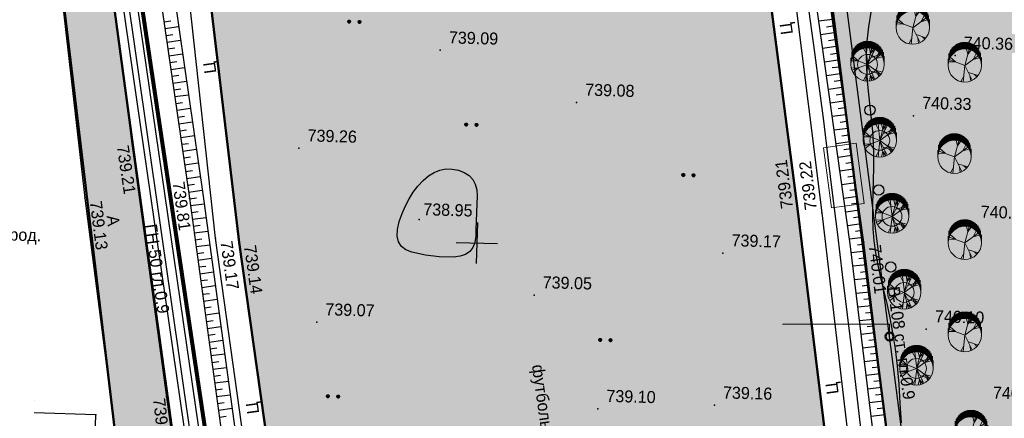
# Model space of a CAD drawing. Header units: millimetres. Extents: x -257011 to 237647566, y 2784933 to 6706507.
# Tile 275 of 451: x 10211689 to 10283163, y 5177172 to 5206128. Entities that reach past the tile are written whole.
import ezdxf

# ---------------------------------------------------------------- set-up
doc = ezdxf.new("R2010")
doc.units = ezdxf.units.MM
doc.header["$LTSCALE"] = 1000
doc.header["$PDMODE"] = 32
doc.header["$PDSIZE"] = 0.3
for name, pattern in [('Д_ТРОТ_ТРУБА', [3, 1.5, -1.5]), ('ДОРОГИ_СТРОЯЩ', [9, 8, -1]), ('ОТКОС_НИЗ', [1.2, 0.2, -1]), ('РА_КОНТУРЫ', [1.5, 0, -1.5])]:
    doc.linetypes.add(name, pattern=pattern)
for name, color, linetype in [('(001) Сетка', 92, 'Continuous'), ('(004) Точки рельефа', 7, 'Continuous'), ('(007) Здания', 7, 'Continuous'), ('(013) Газопровод', 30, 'ИК_Газопровод -------г--------'), ('(014) Водопровод', 5, 'ИК_Водопровод -------в--------'), ('(022) Возд. Линии', 7, 'Continuous'), ('(025) Дорога', 7, 'Continuous'), ('(031) Горизонтали', 42, 'Continuous'), ('(035) Откосы', 7, 'Continuous'), ('(036) Растительность', 7, 'Continuous'), ('(037) Контуры', 7, 'Continuous'), ('(038) Деревья', 7, 'Continuous'), ('(040) Ограда', 7, 'Continuous'), ('TREE', 74, 'Continuous')]:
    doc.layers.add(name, color=color, linetype=linetype)
for name, color, linetype, lineweight in [('(032) Горизонтали утолщенные', 32, 'Continuous', 30), ('.', 7, 'Continuous', 15), ('Ф А С А Д', 250, 'Continuous', 15)]:
    doc.layers.add(name, color=color, linetype=linetype, lineweight=lineweight)
doc.styles.add('ATTR', font='romans.shx', dxfattribs={"width": 0.8, "height": 0.470416})
doc.styles.add('BM-431', font='txt')
doc.styles.add('D-431', font='txt', dxfattribs={"width": 2})
doc.styles.get("Standard").update_dxf_attribs({"font": 'ARIALN.TTF'})
doc.linetypes.add('FENCELINE2', pattern='A,6.35,-2.54,[132,ltypeshp.shx,S=2.54,R=0,X=-2.54,Y=0],-2.54,25.4', length=36.83)
doc.linetypes.add('KANALIS_K', pattern='A,1,["<",Standard,S=1.8,R=0,X=-0.9,Y=-0.9],3,-1,["К",Standard,S=1.8,R=0,X=-0.9,Y=-0.9],-1,10', length=16)
doc.linetypes.add('ИК_Водопровод -------в--------', pattern='A,9,-0.6,["В",Standard,S=1.2,R=0,X=0,Y=-0.6],-1.2', length=10.8)
doc.linetypes.add('ИК_Газопровод -------г--------', pattern='A,9,-0.6,["Г",Standard,S=1.2,R=0,X=0,Y=-0.6],-1.2', length=10.8)
doc.linetypes.add('ОГРАДА_БЕТ', pattern='A,4,["|",Standard,S=0.8,R=0,X=0,Y=-0.8],4', length=8)
pattern_1 = [(95, (0, -474025.9), (-275.171012, 230.8958947), [127, -381]), (185, (57.72, -473957.1), (-230.8958947, -275.171012), [127, -381])]

# ---------------------------------------------------------------- blocks, each defined once
blk = doc.blocks.new('d')
at = {"layer": '(038) Деревья', "color": 30}
blk.add_ellipse((0, 0), major_axis=(0.265, 0.265), ratio=1, start_param=5.497787, end_param=11.780972, dxfattribs=at)
blk = doc.blocks.new('*X70')
at = {"color": 0}
for p, q in [((1.8, 2.04), (2.2, 2.04)), ((1.8, 2.03), (2.2, 2.03)), ((1.8, 2.02), (2.2, 2.02)), ((1.8, 2.01), (2.2, 2.01)), ((1.8, 2), (2.2, 2)), ((1.8, 1.99), (2.2, 1.99)), ((1.8, 1.98), (2.2, 1.98)), ((1.8, 1.97), (2.2, 1.97)), ((1.8, 1.96), (2.2, 1.96)), ((1.81, 2.07), (2.19, 2.07)), ((1.81, 2.06), (2.19, 2.06)), ((1.81, 2.05), (2.19, 2.05)), ((1.81, 1.95), (2.19, 1.95)), ((1.81, 1.94), (2.19, 1.94)), ((1.81, 1.93), (2.19, 1.93)), ((1.82, 2.09), (2.18, 2.09)), ((1.82, 2.08), (2.18, 2.08)), ((1.82, 1.92), (2.18, 1.92)), ((1.82, 1.91), (2.18, 1.91)), ((1.83, 2.11), (2.17, 2.11)), ((1.83, 2.1), (2.17, 2.1)), ((1.83, 1.9), (2.17, 1.9)), ((1.83, 1.89), (2.17, 1.89)), ((1.84, 2.12), (2.16, 2.12)), ((1.84, 1.88), (2.16, 1.88)), ((1.85, 2.13), (2.15, 2.13)), ((1.85, 1.87), (2.15, 1.87)), ((1.86, 2.14), (2.14, 2.14)), ((1.86, 1.86), (2.14, 1.86)), ((1.87, 2.15), (2.13, 2.15)), ((1.87, 1.85), (2.13, 1.85)), ((1.88, 2.16), (2.12, 2.16)), ((1.88, 1.84), (2.12, 1.84)), ((1.9, 2.17), (2.11, 2.17)), ((1.9, 1.83), (2.11, 1.83)), ((1.91, 2.18), (2.09, 2.18)), ((1.91, 1.82), (2.09, 1.82)), ((1.94, 2.19), (2.06, 2.19)), ((1.94, 1.81), (2.06, 1.81))]:
    blk.add_line(p, q, dxfattribs=at)
blk = doc.blocks.new('I04100')
blk.add_circle((0, 0), 0.2)
blk.add_blockref('*X70', (-2, -2))
blk = doc.blocks.new('Setka')
at = {"layer": '(001) Сетка'}
for p, q in [((0, 1.5), (0, -1.5)), ((-1.5, 0), (1.5, 0))]:
    blk.add_line(p, q, dxfattribs=at)
blk = doc.blocks.new('kjvklglhl')
at = {"layer": '(004) Точки рельефа'}
for p in [(324.134, 489.394), (286.766, 488.729), (296.762, 485.213), (321.242, 484.947), (264.611, 481.335), (276.712, 481.323), (268.865, 477.481), (313.048, 477.771), (314.781, 477.717), (261.281, 477.255), (325.716, 477.154), (285.57, 476.405), (317.903, 475.66), (270.84, 474.617), (272.561, 474.353), (307.691, 474.575), (294.071, 471.143), (322.604, 469.469), (278.354, 468.737), (307.378, 463.509), (267.617, 463.029), (298.925, 463.025), (263.728, 461.757), (262.508, 461.555)]:
    blk.add_point(p, dxfattribs=at)
at = {"layer": '(007) Здания'}
for points in [[(260.697, 523.867), (259.102, 523.459), (272.919, 444.041), (279.772, 407.727), (310.568, 407.829), (331.929, 406.641), (338.864, 406.255)], [(262.46, 452.077), (262.508, 461.555), (258.037, 461.577)]]:
    blk.add_lwpolyline(points, dxfattribs=at)
at = {"layer": '(013) Газопровод', "ltscale": 0.5, "flags": 128}
blk.add_lwpolyline([(278.367, 408.415), (257.036, 532.282)], dxfattribs=at)
at = {"layer": '(014) Водопровод', "ltscale": 0.5, "flags": 128}
blk.add_lwpolyline([(325.711, 440.112), (326.312, 440.162), (325.744, 440.975), (323.361, 447.342), (313.499, 509.603), (261.079, 502.552), (256.511, 532.162)], dxfattribs=at)
at = {"layer": '(022) Возд. Линии', "color": 1}
blk.add_lwpolyline([(250.311, 530.231), (261.316, 504.709), (269.524, 457.39), (280.83, 410.667), (321.945, 409.43), (327.393, 409.266)], dxfattribs=at)
at = {"layer": '(025) Дорога', "linetype": 'Д_ТРОТ_ТРУБА', "flags": 128}
for points in [[(276.271, 401.474), (276.032, 403.339), (271.153, 441.699), (264.611, 481.335), (258.554, 519.926), (258.12, 523.201), (258.253, 523.704), (258.69, 524.198), (277.345, 530.037), (292.802, 535.347), (297.832, 536.245), (297.413, 538.591), (292.678, 537.746), (274.449, 531.593), (260.769, 526.931), (259.947, 526.822), (259.362, 527.449), (258.374, 532.486)], [(254.176, 531.447), (254.747, 528.326), (255.283, 519.313), (261.281, 477.255), (267.133, 440.193), (271.605, 408.84), (272.687, 401.176)], [(323.251, 418.267), (300.714, 414.809), (283.138, 412.485), (281.122, 413.564), (275.085, 449.451), (270.84, 474.617), (267.554, 498.57), (282.371, 501.061), (308.67, 505.056), (310.788, 503.765), (314.781, 477.717), (318.108, 454.899), (323.251, 418.267)], [(321.731, 420.742), (316.881, 452.353), (313.048, 477.771), (309.058, 502.896), (307.912, 503.399), (283.734, 499.451), (269.193, 497.303), (272.561, 474.353), (276.62, 450.413), (282.198, 415.2), (283.437, 414.157), (320.719, 419.528), (321.731, 420.742)]]:
    blk.add_lwpolyline(points, dxfattribs=at)
at = {"layer": '(031) Горизонтали', "flags": 128}
blk.add_lwpolyline([(313.193, 493.713), (313.557, 491.606), (313.93, 489.34), (314.314, 486.931), (314.708, 484.393), (315.113, 481.742), (315.531, 478.995), (315.96, 476.168), (316.397, 473.28), (316.836, 470.352), (317.272, 467.403), (317.699, 464.454), (318.114, 461.525)], dxfattribs=at)
blk.add_lwpolyline([(289.718, 475.303), (289.673, 474.853), (289.54, 474.48), (289.322, 474.181), (289.016, 473.959), (288.625, 473.811), (288.146, 473.74), (287.113, 473.724), (286.101, 473.812), (285.11, 474.003), (284.674, 474.165), (284.348, 474.41), (284.132, 474.735), (284.026, 475.143), (284.029, 475.632), (284.143, 476.203), (284.328, 476.797), (284.549, 477.356), (284.805, 477.878), (285.096, 478.364), (285.423, 478.814), (285.784, 479.229), (286.171, 479.582), (286.573, 479.849), (286.99, 480.03), (287.422, 480.124), (287.869, 480.131), (288.331, 480.053), (288.761, 479.9), (289.112, 479.687), (289.385, 479.413), (289.58, 479.078), (289.695, 478.682), (289.732, 478.225), (289.721, 475.79)], close=True, dxfattribs=at)
at = {"layer": '(032) Горизонтали утолщенные'}
blk.add_lwpolyline([(317.924, 492.383), (317.79, 491.313), (317.707, 490.272), (317.69, 489.266), (317.729, 488.292), (317.812, 487.346), (317.923, 486.421), (318.049, 485.514), (318.176, 484.619), (318.29, 483.732), (318.376, 482.847), (318.426, 481.962), (318.446, 481.075), (318.449, 480.187), (318.447, 479.3), (318.451, 478.415), (318.474, 477.533), (318.528, 476.653), (318.624, 475.779), (318.77, 474.907), (318.96, 474.029), (319.181, 473.134), (319.424, 472.209), (319.676, 471.243), (319.927, 470.224), (320.165, 469.141), (320.379, 467.981), (320.56, 466.739), (320.713, 465.423), (320.844, 464.049), (320.959, 462.631)], dxfattribs=at)
at = {"layer": '(035) Откосы'}
for p, q in [((314.166, 491.632), (315.152, 491.8)), ((314.743, 491.223), (315.236, 491.308)), ((314.334, 490.647), (315.32, 490.815)), ((314.911, 490.238), (315.404, 490.322)), ((267.157, 490.3), (266.665, 490.215)), ((267.735, 489.892), (266.75, 489.722)), ((314.502, 489.661), (315.488, 489.829)), ((267.328, 489.315), (266.835, 489.23)), ((267.905, 488.907), (266.92, 488.737)), ((315.079, 489.253), (315.572, 489.337)), ((267.498, 488.33), (267.005, 488.244)), ((314.67, 488.676), (315.656, 488.844)), ((315.247, 488.267), (315.74, 488.351)), ((268.076, 487.922), (267.09, 487.752)), ((314.838, 487.69), (315.824, 487.858)), ((267.668, 487.344), (267.175, 487.259)), ((268.246, 486.937), (267.261, 486.767)), ((315.006, 486.705), (315.992, 486.873)), ((315.415, 487.282), (315.908, 487.366)), ((267.838, 486.359), (267.346, 486.274)), ((315.583, 486.296), (316.076, 486.38)), ((268.416, 485.952), (267.431, 485.782)), ((268.009, 485.374), (267.516, 485.289)), ((315.174, 485.719), (316.16, 485.887)), ((315.751, 485.311), (316.244, 485.395)), ((268.586, 484.967), (267.601, 484.797)), ((315.342, 484.734), (316.328, 484.902)), ((268.179, 484.389), (267.686, 484.304)), ((268.757, 483.982), (267.771, 483.811)), ((315.51, 483.748), (316.496, 483.916)), ((315.919, 484.325), (316.412, 484.409)), ((268.349, 483.404), (267.856, 483.319)), ((316.087, 483.34), (316.58, 483.424)), ((268.927, 482.997), (267.941, 482.826)), ((315.678, 482.763), (316.664, 482.931)), ((268.519, 482.419), (268.027, 482.334)), ((269.097, 482.012), (268.112, 481.841)), ((315.846, 481.777), (316.832, 481.945)), ((316.255, 482.354), (316.748, 482.438)), ((268.69, 481.434), (268.197, 481.349)), ((269.267, 481.026), (268.282, 480.856)), ((316.423, 481.369), (316.916, 481.453)), ((268.86, 480.449), (268.367, 480.364)), ((316.014, 480.792), (317, 480.96)), ((316.591, 480.383), (317.084, 480.467)), ((269.438, 480.041), (268.452, 479.871)), ((316.182, 479.806), (317.168, 479.975)), ((269.03, 479.464), (268.537, 479.379)), ((269.608, 479.056), (268.622, 478.886)), ((316.35, 478.821), (317.336, 478.989)), ((316.759, 479.398), (317.252, 479.482)), ((269.2, 478.479), (268.708, 478.393)), ((316.927, 478.412), (317.42, 478.496)), ((269.778, 478.071), (268.793, 477.901)), ((269.371, 477.49), (268.877, 477.408)), ((316.518, 477.835), (317.504, 478.004)), ((317.095, 477.427), (317.588, 477.511)), ((269.945, 477.078), (268.959, 476.915)), ((316.686, 476.85), (317.672, 477.018)), ((269.534, 476.503), (269.04, 476.422)), ((270.108, 476.092), (269.122, 475.929)), ((316.854, 475.865), (317.84, 476.033)), ((317.263, 476.441), (317.756, 476.525)), ((269.697, 475.517), (269.203, 475.436)), ((317.427, 475.466), (317.921, 475.539)), ((270.271, 475.106), (269.285, 474.942)), ((317.006, 474.897), (317.995, 475.045)), ((269.86, 474.531), (269.366, 474.449)), ((270.435, 474.119), (269.448, 473.956)), ((317.154, 473.909), (318.143, 474.056)), ((317.574, 474.477), (318.069, 474.551)), ((270.023, 473.545), (269.529, 473.463)), ((317.722, 473.488), (318.217, 473.562)), ((270.598, 473.133), (269.611, 472.97)), ((270.186, 472.558), (269.692, 472.477)), ((317.301, 472.92), (318.29, 473.068)), ((317.87, 472.499), (318.364, 472.573)), ((270.761, 472.147), (269.774, 471.984)), ((317.449, 471.931), (318.438, 472.079)), ((270.349, 471.572), (269.856, 471.49)), ((270.924, 471.16), (269.937, 470.997)), ((317.597, 470.942), (318.586, 471.09)), ((318.017, 471.511), (318.512, 471.585)), ((270.512, 470.586), (270.019, 470.504)), ((318.165, 470.522), (318.659, 470.596)), ((271.087, 470.174), (270.1, 470.011)), ((270.675, 469.599), (270.182, 469.518)), ((317.744, 469.954), (318.733, 470.101)), ((318.313, 469.533), (318.807, 469.607)), ((271.25, 469.188), (270.263, 469.025)), ((317.892, 468.965), (318.881, 469.113)), ((270.838, 468.613), (270.345, 468.531)), ((271.413, 468.201), (270.426, 468.038)), ((318.46, 468.544), (318.955, 468.618)), ((271.001, 467.627), (270.508, 467.545)), ((318.039, 467.976), (319.028, 468.124)), ((318.608, 467.556), (319.102, 467.63)), ((271.576, 467.215), (270.589, 467.052)), ((318.187, 466.988), (319.176, 467.135)), ((271.164, 466.64), (270.671, 466.559)), ((271.739, 466.229), (270.752, 466.066)), ((318.335, 465.999), (319.324, 466.146)), ((318.755, 466.567), (319.25, 466.641)), ((271.327, 465.654), (270.834, 465.573)), ((318.903, 465.578), (319.398, 465.652)), ((271.902, 465.242), (270.915, 465.079)), ((271.49, 464.668), (270.997, 464.586)), ((318.482, 465.01), (319.471, 465.158)), ((319.051, 464.589), (319.545, 464.663)), ((272.065, 464.256), (271.078, 464.093)), ((318.63, 464.021), (319.619, 464.169)), ((271.653, 463.681), (271.16, 463.6)), ((272.228, 463.27), (271.241, 463.107)), ((318.778, 463.033), (319.767, 463.18)), ((319.198, 463.601), (319.693, 463.675)), ((271.816, 462.695), (271.323, 462.614)), ((272.391, 462.284), (271.404, 462.12)), ((271.979, 461.709), (271.486, 461.627))]:
    blk.add_line(p, q, dxfattribs=at)
blk.add_lwpolyline([(320.534, 458.04), (317.903, 475.66), (312.574, 506.915), (312.192, 507.383), (311.596, 507.687), (310.502, 508.023), (284.392, 504.328), (278.337, 503.244), (265.243, 500.775), (264.939, 500.462), (264.803, 499.989), (265.706, 495.765), (268.865, 477.481), (274.213, 445.131)], dxfattribs=at)
at = {"layer": '(035) Откосы', "linetype": 'ОТКОС_НИЗ'}
blk.add_lwpolyline([(319.844, 457.028), (319.619, 457.386), (319.514, 458.099), (316.916, 475.502), (311.633, 506.487), (311.551, 506.587), (311.219, 506.757), (310.421, 507.002), (284.551, 503.341), (278.518, 502.26), (265.85, 499.872), (266.688, 495.955), (269.851, 477.647), (275.2, 445.294), (281.12, 409.861), (281.136, 409.822), (281.351, 409.621), (310.666, 409.479), (317.618, 409.281), (323.511, 408.859), (324.497, 408.587)], dxfattribs=at)
at = {"layer": '(037) Контуры', "linetype": 'РА_КОНТУРЫ', "flags": 128}
blk.add_lwpolyline([(258.067, 462.45), (261.257, 462.45), (261.556, 462.796), (261.556, 463.356), (254.809, 507.098), (253.694, 509.062), (251.962, 510.299), (250.154, 510.72), (247.704, 510.72)], dxfattribs=at)
at = {"layer": '(040) Ограда', "linetype": 'ОГРАДА_БЕТ', "ltscale": 0.5, "flags": 128}
blk.add_lwpolyline([(260.797, 523.48), (259.559, 523.163), (273.312, 444.113), (280.104, 408.128), (310.579, 408.229), (324.695, 407.444)], dxfattribs=at)
at = {"lineweight": 15, "ltscale": 0.1}
blk.add_lwpolyline([(315.472, 478.096), (314.765, 482.438), (317.134, 482.824), (317.84, 478.481)], close=True, dxfattribs=at)
at = {"layer": '(001) Сетка'}
blk.add_blockref('Setka', (289.817, 474.81), dxfattribs=at)
at = {"layer": '(036) Растительность', "linetype": 'Continuous', "xscale": 0.5, "yscale": 0.5, "zscale": 0.5}
for p in [(280.094, 490.631), (280.844, 490.631), (288.797, 483.398), (289.547, 483.398), (304.654, 480.178), (305.404, 480.178), (298.967, 468.038), (299.717, 468.038), (279.319, 463.388), (280.069, 463.388)]:
    blk.add_blockref('I04100', p, dxfattribs=at)
at = {"layer": '(038) Деревья', "color": 30, "linetype": 'Continuous'}
for p in [(318.061, 485.258), (318.869, 479.478), (319.896, 473.918)]:
    blk.add_blockref('d', p, dxfattribs=at)
at = {"layer": '(004) Точки рельефа', "style": 'D-431'}
for s, p in [('740.36', (324.734, 489.914)), ('739.09', (287.366, 489.249)), ('739.08', (297.362, 485.733)), ('740.33', (321.842, 485.467)), ('739.26', (277.312, 481.843)), ('740.22', (326.316, 477.674)), ('738.95', (285.857, 476.72)), ('739.17', (308.291, 475.095)), ('739.05', (294.671, 471.663)), ('740.10', (323.204, 469.989)), ('739.07', (278.954, 469.257)), ('740.23', (327.566, 464.561)), ('739.16', (307.978, 464.029)), ('739.10', (299.525, 463.545))]:
    blk.add_text(s, height=0.875, dxfattribs=at).set_placement(p)
for s, rotation, p in [('739.21', 280.19614, (263.48, 481.105)), ('739.21', 99.02409, (312.692, 478.006)), ('739.22', 98.85977, (314.425, 477.953)), ('739.81', 279.38666, (267.601, 478.582)), ('739.13', 278.97309, (261.637, 477.02)), ('740.01', 278.49123, (318.257, 475.422)), ('739.17', 279.5746, (271.198, 474.385)), ('739.14', 279.62366, (272.919, 474.122)), ('739.29', 278.23109, (266.633, 462.833))]:
    blk.add_text(s, height=0.875, rotation=rotation, dxfattribs=at).set_placement(p)
at = {"layer": '(007) Здания', "color": 0, "insert": (294.923, 466.185), "char_height": 0.88, "width": 15.10641, "attachment_point": 1, "rotation": 279.62366, "style": 'BM-431'}
blk.add_mtext('футбольное поле', dxfattribs=at)
at = {"layer": '(013) Газопровод', "color": 0, "linetype": 'Continuous', "style": 'BM-431'}
blk.add_text('ГН-50 гл.0.9', height=0.875, rotation=279.77107, dxfattribs=at).set_placement((265.682, 475.449))
at = {"layer": '(014) Водопровод', "color": 0, "linetype": 'Continuous', "style": 'BM-431'}
blk.add_text('В-108 ст. гл.0.9', height=0.875, rotation=279.61641, dxfattribs=at).set_placement((319.7, 472.427))
at = {"layer": '(025) Дорога', "linetype": 'ДОРОГИ_СТРОЯЩ', "style": 'BM-431'}
for s, rotation, p in [('Ц', 99.38237, (312.327, 490.647)), ('Ц', 99.38237, (270.568, 486.641)), ('A', 278.03818, (262.898, 476.016)), ('Ц', 99.38237, (316.381, 464.625)), ('Ц', 99.38237, (274.37, 462.014))]:
    blk.add_text(s, height=0.875, rotation=rotation, dxfattribs=at).set_placement(p)
at = {"layer": '(037) Контуры', "color": 0, "linetype": 'ByBlock', "style": 'BM-431'}
blk.add_text('огород.', height=0.875, dxfattribs=at).set_placement((254.147, 474.041))
blk = doc.blocks.new('dhdyfh')
at = {"layer": 'TREE', "color": 92, "lineweight": 20}
for p, q in [((10253793, 5665998), (10253793, 5666487)), ((10253854, 5666529), (10253854, 5666039)), ((10253914, 5666083), (10253914, 5666567)), ((10253975, 5666109), (10253975, 5666601)), ((10254035, 5666629), (10254035, 5666140)), ((10254096, 5666652), (10254096, 5666163)), ((10254156, 5666184), (10254156, 5666675)), ((10254217, 5666691), (10254217, 5666204)), ((10254277, 5666217), (10254277, 5666705)), ((10254338, 5666714), (10254338, 5666227)), ((10254398, 5666235), (10254398, 5666724)), ((10254459, 5666724), (10254459, 5666238)), ((10254519, 5666243), (10254519, 5666724)), ((10254580, 5666724), (10254580, 5666240)), ((10254640, 5666233), (10254640, 5666724)), ((10254701, 5666717), (10254701, 5666227)), ((10254761, 5666215), (10254761, 5666706)), ((10254822, 5666693), (10254822, 5666199)), ((10254882, 5666186), (10254882, 5666674)), ((10254943, 5666652), (10254943, 5666166)), ((10255003, 5666140), (10255003, 5666629)), ((10255064, 5666601), (10255064, 5666114)), ((10255125, 5666081), (10255125, 5666565)), ((10255185, 5666529), (10255185, 5666042)), ((10255246, 5665998), (10255246, 5666487)), ((10253370, 5665419), (10253370, 5665908)), ((10253430, 5665555), (10253430, 5666052)), ((10253491, 5665666), (10253491, 5666158)), ((10253551, 5665761), (10253551, 5666240)), ((10253612, 5665831), (10253612, 5666323)), ((10253672, 5665895), (10253672, 5666384)), ((10253733, 5665949), (10253733, 5666439)), ((10254443, 5665800), (10254236, 5666193)), ((10254532, 5665031), (10254393, 5666223)), ((10254522, 5665028), (10254837, 5666198)), ((10254522, 5665031), (10255054, 5666100)), ((10254739, 5665821), (10254650, 5666236)), ((10254739, 5665828), (10254966, 5666152)), ((10254897, 5665793), (10254946, 5666154)), ((10255123, 5665467), (10255340, 5665898)), ((10255212, 5665677), (10255390, 5665854)), ((10255306, 5666441), (10255306, 5665949)), ((10255367, 5665893), (10255367, 5666384)), ((10255427, 5666323), (10255427, 5665828)), ((10255488, 5665756), (10255488, 5666256)), ((10255548, 5666158), (10255548, 5665664)), ((10255609, 5665574), (10255609, 5666055)), ((10255669, 5665911), (10255669, 5665409)), ((10253309, 5665030), (10253309, 5665514)), ((10253851, 5665282), (10253348, 5665297)), ((10254519, 5665030), (10253387, 5665451)), ((10253851, 5665290), (10253466, 5665636)), ((10254522, 5665028), (10255488, 5665736)), ((10254778, 5665531), (10255478, 5665762)), ((10255133, 5665459), (10255577, 5665590)), ((10255730, 5665030), (10255730, 5665615))]:
    blk.add_line(p, q, dxfattribs=at)
at = {"layer": 'TREE', "color": 30, "lineweight": 20, "true_color": 0xf8991e}
for p, q in [((10253851, 5664777), (10253348, 5664762)), ((10254519, 5665030), (10253387, 5664608)), ((10253851, 5664769), (10253466, 5664423)), ((10254532, 5665028), (10254393, 5663836)), ((10254522, 5665031), (10254837, 5663861)), ((10254522, 5665031), (10255488, 5664323)), ((10254522, 5665028), (10255054, 5663959)), ((10254778, 5664528), (10255478, 5664297)), ((10255123, 5664592), (10255340, 5664161)), ((10255133, 5664600), (10255577, 5664469)), ((10255212, 5664382), (10255390, 5664205)), ((10254443, 5664259), (10254236, 5663866)), ((10254739, 5664238), (10254650, 5663823)), ((10254739, 5664231), (10254966, 5663908)), ((10254897, 5664266), (10254946, 5663905))]:
    blk.add_line(p, q, dxfattribs=at)
blk.add_circle((10254519, 5665030), 1210, dxfattribs=at)
at = {"layer": 'TREE', "color": 92, "lineweight": 20}
blk.add_circle((10254519, 5665030), 720, dxfattribs=at)
at = {"layer": 'TREE', "color": 30, "lineweight": 20, "true_color": 0xf8991e, "style": 'ATTR', "width": 0.8, "flags": 9}
for p in [(10254522, 5665031), (10254522, 5665028)]:
    blk.add_attdef('ESTCODE', p, '', height=14.1, rotation=90, dxfattribs=at)
blk = doc.blocks.new('17')
at = {"layer": 'TREE', "color": 68, "lineweight": 20, "true_color": 0x306100}
for p, q in [((16375547, 10777897), (16376284, 10777897)), ((16375547, 10776055), (16376189, 10777778)), ((16375932, 10777072), (16375955, 10777838)), ((16375943, 10777072), (16376470, 10777658)), ((16376140, 10777805), (16376884, 10777805)), ((16376347, 10777713), (16377104, 10777713)), ((16376516, 10777620), (16377265, 10777620)), ((16376661, 10777528), (16377389, 10777528)), ((16376767, 10777436), (16377515, 10777436)), ((16376865, 10777344), (16377610, 10777344)), ((16376947, 10777252), (16377692, 10777252)), ((16377022, 10777160), (16377766, 10777160)), ((16377829, 10777068), (16377084, 10777068)), ((16377151, 10776976), (16377888, 10776976)), ((16377190, 10776884), (16377939, 10776884)), ((16375545, 10776036), (16373730, 10776246)), ((16374374, 10776171), (16373777, 10776487)), ((16375545, 10776051), (16373917, 10775240)), ((16375545, 10776051), (16377325, 10775571)), ((16375545, 10776051), (16376623, 10774580)), ((16376751, 10775721), (16377384, 10775856)), ((16376763, 10775721), (16377255, 10775376)), ((16377982, 10776792), (16377237, 10776792)), ((16378017, 10776699), (16377272, 10776699)), ((16377304, 10776607), (16378052, 10776607)), ((16378077, 10776515), (16377335, 10776515)), ((16377355, 10776423), (16378098, 10776423)), ((16378111, 10776331), (16377369, 10776331)), ((16378115, 10775778), (16377370, 10775778)), ((16377378, 10775870), (16378127, 10775870)), ((16377381, 10776239), (16378126, 10776239)), ((16378126, 10776147), (16377386, 10776147)), ((16378126, 10775963), (16377390, 10775963)), ((16377394, 10776055), (16378126, 10776055)), ((16374386, 10775481), (16373835, 10775406)), ((16374561, 10775000), (16374292, 10774730)), ((16374784, 10775661), (16374433, 10774595)), ((16376201, 10775120), (16376400, 10774445)), ((16376213, 10775135), (16376868, 10774805)), ((16377515, 10774673), (16376763, 10774673)), ((16376861, 10774765), (16377610, 10774765)), ((16377696, 10774857), (16376947, 10774857)), ((16377022, 10774949), (16377766, 10774949)), ((16377829, 10775042), (16377088, 10775042)), ((16377147, 10775134), (16377884, 10775134)), ((16377939, 10775226), (16377198, 10775226)), ((16377237, 10775318), (16377982, 10775318)), ((16378017, 10775410), (16377276, 10775410)), ((16377308, 10775502), (16378050, 10775502)), ((16378080, 10775594), (16377327, 10775594)), ((16377351, 10775686), (16378099, 10775686)), ((16375547, 10774213), (16376438, 10774213)), ((16376888, 10774305), (16376124, 10774305)), ((16376376, 10774397), (16377108, 10774397)), ((16377265, 10774489), (16376512, 10774489)), ((16376652, 10774581), (16377414, 10774581))]:
    blk.add_line(p, q, dxfattribs=at)
blk.add_circle((16375547, 10776055), 1842, dxfattribs=at)
at = {"layer": 'TREE', "color": 68, "lineweight": 20, "true_color": 0x306100, "style": 'ATTR', "width": 0.8, "flags": 9}
blk.add_attdef('ESTCODE', (16375545, 10776051), '', height=21.5, dxfattribs=at)

msp = doc.modelspace()

# ---------------------------------------------------------------- hatches: boundary and pattern name
at = {"layer": '.', "lineweight": 50, "ltscale": 1000, "transparency": 33554687}
h = msp.add_hatch(color=256, dxfattribs=at)
h.dxf.hatch_style = 1
h.set_gradient(color1=(132, 132, 132), color2=(132, 132, 132), tint=1)
h.paths.add_polyline_path([(10214551.176, 5239031.65), (10214965.149, 5239882.693), (10215842.918, 5240227.303), (10250017.13, 5250356.576), (10254203.696, 5250919.82), (10253559.585, 5253333.702), (10249506.562, 5252737.104), (10237347.598, 5249009.586), (10217306.905, 5242823.213), (10216446.695, 5243041.427), (10215973.868, 5243666.408), (10215719.469, 5244683.321), (10215034.03, 5248393.495), (10210781.798, 5247474.979), (10211192.403, 5244242.963), (10211551.731, 5235162.519), (10225776.558, 5116177.318), (10229562.641, 5116629.949), (10227005.562, 5141473.577), (10225345.538, 5157154.177), (10222453.47, 5178630.365), (10219897.156, 5197043.826), (10217029.885, 5218353.667)])
at = {"layer": 'Ф А С А Д', "linetype": 'KANALIS_K', "ltscale": 1000}
h = msp.add_hatch(dxfattribs=at)
h.set_pattern_fill('CROSS', color=92, scale=40, angle=95)
h.set_pattern_definition(pattern_1)
h.paths.add_polyline_path([(10291002.532, 5238632.835), (10320021.445, 5239152.722), (10320021.445, 5230669.825), (10291002.532, 5230669.825)], flags=17)
h.paths.add_polyline_path([(10291002.532, 5214535.448), (10334860.708, 5214535.448), (10334860.708, 5203629.458), (10291002.532, 5203629.458)], flags=17)
h.paths.add_polyline_path([(10291002.532, 5216383.388), (10294739.647, 5216383.388), (10294739.647, 5219794.798), (10292871.508, 5219794.798), (10292871.508, 5223321.721), (10294739.647, 5223321.721), (10294739.647, 5228821.765), (10291002.532, 5228821.765)], flags=17)
h.paths.add_polyline_path([(10291002.532, 5189747.507), (10294739.647, 5189747.507), (10294739.647, 5194550.438), (10293759.32, 5194550.438), (10293759.32, 5198077.361), (10294739.647, 5198077.361), (10294739.647, 5201797.045), (10291002.532, 5201797.045)], flags=17)
edge = h.paths.add_edge_path()
edge.add_line((10293223.125, 5175850.04), (10329186.014, 5176626.298))
edge.add_line((10329186.014, 5176626.298), (10329186.014, 5188023.374))
edge.add_line((10329186.014, 5188023.374), (10291002.532, 5188023.374))
edge.add_line((10291002.532, 5188023.374), (10291002.532, 5177881.708))
edge.add_arc((10293100.291, 5177945.161), 2098.718, 181.73253397, 273.35532392)
h.paths.add_polyline_path([(10345336.459, 5177822.299), (10347954.841, 5177822.299), (10347954.841, 5215172.545), (10345336.459, 5215172.545)])
edge = h.paths.add_edge_path()
edge.add_line((10249347.869, 5240456.816), (10220352.394, 5240457.327))
edge.add_line((10220352.394, 5240457.327), (10250729.509, 5249942.224))
edge.add_line((10250729.509, 5249942.224), (10257427.233, 5250335.085))
edge.add_line((10257427.233, 5250335.085), (10339299.453, 5248727.802))
edge.add_line((10339299.453, 5248727.802), (10354910.944, 5247944.815))
edge.add_line((10354910.944, 5247944.815), (10367254.279, 5247084.961))
edge.add_line((10367254.279, 5247084.961), (10366359.443, 5180247.604))
edge.add_line((10366359.443, 5180247.604), (10364775.188, 5178994.125))
edge.add_line((10364775.188, 5178994.125), (10354799.052, 5178744.217))
edge.add_line((10354799.052, 5178744.217), (10354799.052, 5212008.297))
edge.add_line((10354799.052, 5212008.297), (10357685.763, 5212008.297))
edge.add_line((10357685.763, 5212008.297), (10357685.763, 5232216.693))
edge.add_line((10357685.763, 5232216.693), (10354910.944, 5232216.693))
edge.add_line((10354910.944, 5232216.693), (10354910.944, 5244765.322))
edge.add_line((10354910.944, 5244765.322), (10291002.532, 5245419.59))
edge.add_line((10291002.532, 5245419.59), (10291002.532, 5248833.869))
edge.add_line((10291002.532, 5248833.869), (10251302.532, 5248833.869))
edge.add_line((10251302.532, 5248833.869), (10251302.532, 5242194.284))
edge.add_arc((10249347.869, 5242425.055), 1968.239, 270, 353.26673305, ccw=False)
h.paths.add_polyline_path([(10344952.028, 5228940.303), (10348005.201, 5228940.303), (10348005.201, 5241308.335), (10344952.028, 5241308.335)], flags=17)
h = msp.add_hatch(dxfattribs=at)
h.set_pattern_fill('CROSS', color=92, scale=40, angle=95)
h.set_pattern_definition([(95, (0, -632642.05), (-275.171012, 230.8958947), [127, -381]), (185, (57.72, -632573.26), (-230.8958947, -275.171012), [127, -381])])
h.paths.add_polyline_path([(10254854.628, 5216775.833), (10259744.522, 5217433.869), (10264901.947, 5217433.869), (10267356.196, 5198571.762), (10268183.578, 5192212.925), (10271300.011, 5166697.047), (10275259.575, 5134962.213), (10274213.863, 5133777.538), (10255504.784, 5131616.707), (10236795.706, 5129455.877), (10235586.415, 5130533.393), (10231000.58, 5165889.161), (10227615.702, 5189934.303), (10224894.806, 5212969.783)])
h = msp.add_hatch(dxfattribs=at)
h.set_pattern_fill('CROSS', color=92, scale=40, angle=95)
h.set_pattern_definition(pattern_1)
edge = h.paths.add_edge_path()
edge.add_line((10286002.532, 5168684.176), (10286502.532, 5217433.869))
edge.add_line((10286502.532, 5217433.869), (10269349.482, 5217433.869))
edge.add_line((10269349.482, 5217433.869), (10275562.462, 5168967.275))
edge.add_line((10275562.462, 5168967.275), (10284147.488, 5168967.275))
edge.add_arc((10284147.488, 5162748.007), 6219.268, 72.64605017, 90, ccw=False)

# ---------------------------------------------------------------- linework, layer by layer
at = {"lineweight": 50, "ltscale": 1000}
msp.add_line((10275562.462, 5168967.275), (10269349.482, 5217433.869), dxfattribs=at)
for points in [[(10229562.641, 5116629.949), (10227005.562, 5141473.577), (10225345.538, 5157154.177), (10222453.47, 5178630.365), (10219897.156, 5197043.826), (10217029.885, 5218353.667), (10214551.176, 5239031.65), (10214965.149, 5239882.693), (10215842.918, 5240227.303), (10250017.13, 5250356.576), (10254203.696, 5250919.82)], [(10210781.798, 5247474.979), (10211192.403, 5244242.963), (10211551.731, 5235162.519), (10225771.68, 5116218.124)], [(10259744.522, 5217433.869), (10264901.947, 5217433.869), (10265470.699, 5213062.73), (10268183.578, 5192212.925), (10271300.011, 5166697.047), (10275259.575, 5134962.213), (10274213.863, 5133777.538), (10255504.784, 5131616.707), (10236795.706, 5129455.877), (10235586.415, 5130533.393), (10231000.58, 5165889.161), (10227615.702, 5189934.303), (10224894.806, 5212969.783), (10259744.522, 5217433.869)]]:
    msp.add_lwpolyline(points, dxfattribs=at)
at = {"color": 1, "ltscale": 0.1, "const_width": 100}
msp.add_lwpolyline([(10367637.944, 5247166.614), (10339299.453, 5248727.802), (10290114.083, 5249767.937), (10285634.352, 5249862.671), (10257427.233, 5250335.085), (10250729.509, 5249942.224), (10215776.869, 5239028.673), (10233106.932, 5122951.942), (10264254.682, 5122206.081), (10291821.94, 5119965.722), (10292764.457, 5143385.829), (10317690.983, 5143153.339), (10325359.542, 5141556.634), (10326158.328, 5151136.903), (10334361.553, 5150593.164), (10334391.701, 5151047.999), (10342287.801, 5150441.643), (10342234.253, 5149744.32), (10364005.562, 5148188.051), (10366382.939, 5174387.79), (10366639.94, 5179704.83), (10366556.549, 5194969.953), (10367637.944, 5247166.614)], dxfattribs=at)
at = {"color": 5, "linetype": 'FENCELINE2', "lineweight": 80, "ltscale": 0.1}
msp.add_lwpolyline([(10217212.007, 5239483.568), (10215776.869, 5239028.673), (10233106.932, 5122951.942), (10264254.682, 5122206.081), (10291821.94, 5119965.722), (10292764.457, 5143385.829), (10297926.029, 5143337.687)], dxfattribs=at)
at = {"color": 5, "lineweight": 0, "ltscale": 1000}
msp.add_lwpolyline([(10274834.178, 5183115.461), (10274834.178, 5184017.697), (10267063.981, 5184017.697)], dxfattribs=at)
at = {"color": 5, "lineweight": 50, "ltscale": 1000}
msp.add_circle((10274834.178, 5183115.461), 294.336, dxfattribs=at)

# ---------------------------------------------------------------- block references
at = {"lineweight": 5, "xscale": 999.9999999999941, "yscale": 999.9999999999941, "zscale": 999.9999999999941, "rotation": 358.3893224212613}
msp.add_blockref('kjvklglhl', (9941829.75, 4723429.809), dxfattribs=at)
at = {"color": 150, "lineweight": 100, "xscale": 0.6569891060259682, "yscale": 0.6569891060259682, "zscale": 0.6569891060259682, "rotation": 90}
for p in [(17356267.231, -5553007.835), (17360046.175, -5555752.665), (17359291.376, -5562389.461), (17360046.175, -5568639.918), (17360046.175, -5575336.165), (17360497.266, -5582475.2)]:
    msp.add_blockref('17', p, dxfattribs=at)
at = {"lineweight": 50}
for p in [(18715.212, -462148.471), (19603.939, -467670.315), (20492.666, -473192.158), (21381.392, -478714.001), (22270.119, -484235.844)]:
    msp.add_blockref('dhdyfh', p, dxfattribs=at)

doc.saveas('drawing.dxf')
